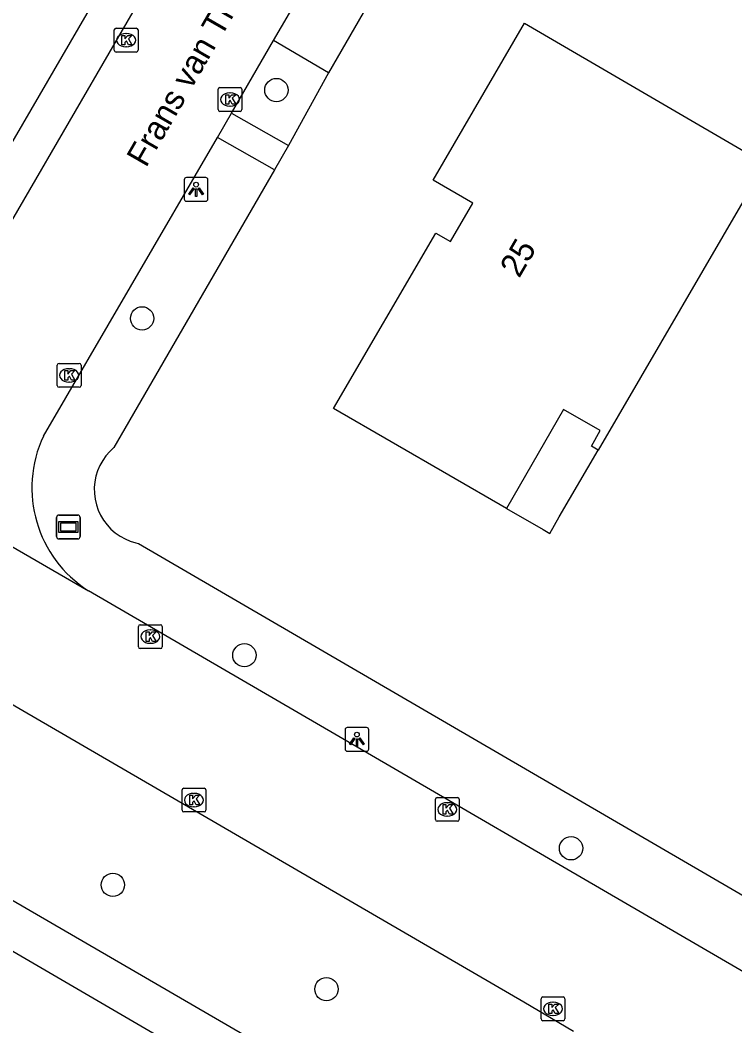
# Model space of a CAD drawing. Extents: x 157321 to 158827, y 386650 to 388532.
# Drawn here: x 158366.34 to 158396.37, y 387151.72 to 387193.96 of the extents above; entities that cross this region are included whole.
import ezdxf

# ---------------------------------------------------------------- set-up
doc = ezdxf.new("R2010")
doc.units = 0
for name, color, linetype in [('IMGEO_Berm_groen', 7, 'Continuous'), ('IMGEO_Boom', 7, 'Continuous'), ('IMGEO_Kolk', 7, 'Continuous'), ('IMGEO_Lichtpunt', 7, 'Continuous'), ('IMGEO_Openbare_ruimte_label', 7, 'Continuous'), ('IMGEO_Pand', 7, 'Continuous'), ('IMGEO_Pand_nummerreeks', 7, 'Continuous'), ('IMGEO_Pand_overbouw', 7, 'Continuous'), ('IMGEO_Rijbaan_lokaal_gesloten', 7, 'Continuous'), ('IMGEO_Straatnaambord', 7, 'Continuous'), ('IMGEO_Voetpad_halfverhard', 7, 'Continuous'), ('IMGEO_Voetpad_open', 7, 'Continuous')]:
    doc.layers.add(name, color=color, linetype=linetype)

msp = doc.modelspace()

# ---------------------------------------------------------------- linework, layer by layer
at = {"layer": 'IMGEO_Berm_groen'}
for points in [[(158343.795, 387187.676), (158357.417, 387179.719), (158357.633, 387179.562), (158357.865, 387179.428), (158358.107, 387179.32), (158358.36, 387179.237), (158358.621, 387179.182), (158358.886, 387179.154), (158359.152, 387179.154), (158359.418, 387179.181), (158359.678, 387179.236), (158359.932, 387179.319), (158360.176, 387179.427), (158360.407, 387179.56), (158360.622, 387179.716), (158360.821, 387179.895), (158360.999, 387180.093), (158361.156, 387180.308), (158361.289, 387180.539), (158361.398, 387180.782), (158361.481, 387181.036), (158361.487, 387181.06), (158382.376, 387216.979)], [(158379.3, 387191.745), (158377.62, 387188.692)], [(158377.034, 387187.669), (158370.287, 387176.011), (158370.11, 387175.847), (158369.951, 387175.665), (158369.813, 387175.467), (158369.695, 387175.257), (158369.6, 387175.035), (158369.529, 387174.804), (158369.483, 387174.567), (158369.461, 387174.327), (158369.465, 387174.085), (158369.494, 387173.846), (158369.548, 387173.61), (158369.626, 387173.382), (158369.728, 387173.163), (158369.852, 387172.956), (158369.996, 387172.763), (158370.161, 387172.586), (158370.343, 387172.427), (158370.541, 387172.287), (158370.751, 387172.171), (158370.973, 387172.076), (158371.204, 387172.005), (158371.32, 387171.979), (158405.103, 387152.31)]]:
    msp.add_lwpolyline(points, dxfattribs=at)
at = {"layer": 'IMGEO_Boom'}
for centre in [(158377.108, 387191.023), (158371.468, 387181.433), (158375.764, 387167.287), (158389.485, 387159.18), (158370.242, 387157.643), (158379.211, 387153.264)]:
    msp.add_circle(centre, 0.489, dxfattribs=at)
at = {"layer": 'IMGEO_Kolk'}
for p, q in [((158370.299, 387192.692), (158370.299, 387193.544)), ((158370.374, 387193.618), (158371.226, 387193.618)), ((158371.3, 387193.544), (158371.3, 387192.692)), ((158370.787, 387193.398), (158370.812, 387193.398)), ((158370.81, 387192.838), (158370.785, 387192.838)), ((158371.226, 387192.618), (158370.374, 387192.618)), ((158374.661, 387190.201), (158374.661, 387191.053)), ((158374.736, 387191.127), (158375.588, 387191.127)), ((158375.662, 387191.053), (158375.662, 387190.201)), ((158375.149, 387190.907), (158375.174, 387190.907)), ((158375.172, 387190.347), (158375.147, 387190.347)), ((158375.588, 387190.127), (158374.736, 387190.127)), ((158367.905, 387178.615), (158367.905, 387179.467)), ((158367.98, 387179.541), (158368.832, 387179.541)), ((158368.393, 387179.321), (158368.418, 387179.321)), ((158368.906, 387179.467), (158368.906, 387178.615)), ((158368.416, 387178.761), (158368.391, 387178.761)), ((158368.832, 387178.541), (158367.98, 387178.541)), ((158371.315, 387167.643), (158371.315, 387168.495)), ((158371.39, 387168.569), (158372.242, 387168.569)), ((158371.803, 387168.349), (158371.828, 387168.349)), ((158372.316, 387168.495), (158372.316, 387167.643)), ((158371.826, 387167.789), (158371.801, 387167.789)), ((158372.242, 387167.569), (158371.39, 387167.569)), ((158373.146, 387160.78), (158373.146, 387161.632)), ((158373.221, 387161.706), (158374.073, 387161.706)), ((158373.634, 387161.486), (158373.659, 387161.486)), ((158374.147, 387161.632), (158374.147, 387160.78)), ((158383.788, 387160.387), (158383.788, 387161.239)), ((158383.863, 387161.313), (158384.715, 387161.313)), ((158384.276, 387161.093), (158384.301, 387161.093)), ((158384.789, 387161.239), (158384.789, 387160.387)), ((158374.073, 387160.706), (158373.221, 387160.706)), ((158373.657, 387160.926), (158373.632, 387160.926)), ((158384.715, 387160.313), (158383.863, 387160.313)), ((158384.299, 387160.533), (158384.274, 387160.533)), ((158388.228, 387152.013), (158388.228, 387152.865)), ((158388.303, 387152.939), (158389.155, 387152.939)), ((158388.716, 387152.719), (158388.741, 387152.719)), ((158389.229, 387152.865), (158389.229, 387152.013)), ((158388.739, 387152.159), (158388.714, 387152.159)), ((158389.155, 387151.939), (158388.303, 387151.939))]:
    msp.add_line(p, q, dxfattribs=at)
for points in [[(158370.299, 387192.692), (158370.299, 387193.544)], [(158370.374, 387193.618), (158371.226, 387193.618)], [(158371.3, 387193.544), (158371.3, 387192.692)], [(158370.62, 387193.318), (158370.743, 387193.318), (158370.743, 387193.167), (158370.873, 387193.318), (158371.037, 387193.318), (158370.891, 387193.167), (158371.044, 387192.918), (158370.892, 387192.918), (158370.807, 387193.082), (158370.743, 387193.015), (158370.743, 387192.918), (158370.62, 387192.918), (158370.62, 387193.318)], [(158371.226, 387192.618), (158370.374, 387192.618)], [(158374.661, 387190.201), (158374.661, 387191.053)], [(158374.736, 387191.127), (158375.588, 387191.127)], [(158375.662, 387191.053), (158375.662, 387190.201)], [(158374.982, 387190.827), (158375.105, 387190.827), (158375.105, 387190.676), (158375.235, 387190.827), (158375.399, 387190.827), (158375.253, 387190.676), (158375.406, 387190.427), (158375.254, 387190.427), (158375.169, 387190.591), (158375.105, 387190.524), (158375.105, 387190.427), (158374.982, 387190.427), (158374.982, 387190.827)], [(158375.588, 387190.127), (158374.736, 387190.127)], [(158367.905, 387178.615), (158367.905, 387179.467)], [(158367.98, 387179.541), (158368.832, 387179.541)], [(158368.226, 387179.241), (158368.349, 387179.241), (158368.349, 387179.09), (158368.479, 387179.241), (158368.643, 387179.241), (158368.497, 387179.09), (158368.65, 387178.841), (158368.498, 387178.841), (158368.413, 387179.005), (158368.349, 387178.938), (158368.349, 387178.841), (158368.226, 387178.841), (158368.226, 387179.241)], [(158368.906, 387179.467), (158368.906, 387178.615)], [(158368.832, 387178.541), (158367.98, 387178.541)], [(158371.315, 387167.643), (158371.315, 387168.495)], [(158371.39, 387168.569), (158372.242, 387168.569)], [(158371.636, 387168.269), (158371.759, 387168.269), (158371.759, 387168.118), (158371.889, 387168.269), (158372.053, 387168.269), (158371.907, 387168.118), (158372.06, 387167.869), (158371.908, 387167.869), (158371.823, 387168.033), (158371.759, 387167.966), (158371.759, 387167.869), (158371.636, 387167.869), (158371.636, 387168.269)], [(158372.316, 387168.495), (158372.316, 387167.643)], [(158372.242, 387167.569), (158371.39, 387167.569)], [(158373.146, 387160.78), (158373.146, 387161.632)], [(158373.221, 387161.706), (158374.073, 387161.706)], [(158374.147, 387161.632), (158374.147, 387160.78)], [(158373.467, 387161.406), (158373.59, 387161.406), (158373.59, 387161.255), (158373.72, 387161.406), (158373.884, 387161.406), (158373.738, 387161.255), (158373.891, 387161.006), (158373.739, 387161.006), (158373.654, 387161.17), (158373.59, 387161.103), (158373.59, 387161.006), (158373.467, 387161.006), (158373.467, 387161.406)], [(158383.788, 387160.387), (158383.788, 387161.239)], [(158383.863, 387161.313), (158384.715, 387161.313)], [(158384.789, 387161.239), (158384.789, 387160.387)], [(158374.073, 387160.706), (158373.221, 387160.706)], [(158384.109, 387161.013), (158384.232, 387161.013), (158384.232, 387160.862), (158384.362, 387161.013), (158384.526, 387161.013), (158384.38, 387160.862), (158384.533, 387160.613), (158384.381, 387160.613), (158384.296, 387160.777), (158384.232, 387160.71), (158384.232, 387160.613), (158384.109, 387160.613), (158384.109, 387161.013)], [(158384.715, 387160.313), (158383.863, 387160.313)], [(158388.228, 387152.013), (158388.228, 387152.865)], [(158388.303, 387152.939), (158389.155, 387152.939)], [(158388.549, 387152.639), (158388.672, 387152.639), (158388.672, 387152.488), (158388.802, 387152.639), (158388.966, 387152.639), (158388.82, 387152.488), (158388.973, 387152.239), (158388.821, 387152.239), (158388.736, 387152.403), (158388.672, 387152.336), (158388.672, 387152.239), (158388.549, 387152.239), (158388.549, 387152.639)], [(158389.229, 387152.865), (158389.229, 387152.013)], [(158389.155, 387151.939), (158388.303, 387151.939)]]:
    msp.add_lwpolyline(points, dxfattribs=at)
for centre, start, end in [((158370.376, 387193.542), 91.552, 178.448), ((158370.376, 387193.542), 91.552, 178.448), ((158371.224, 387193.542), 1.552, 88.448), ((158371.224, 387193.542), 1.552, 88.448), ((158370.376, 387192.694), 181.552, 268.448), ((158370.376, 387192.694), 181.552, 268.448), ((158371.224, 387192.694), 271.552, 358.448), ((158371.224, 387192.694), 271.552, 358.448), ((158374.738, 387191.051), 91.552, 178.448), ((158374.738, 387191.051), 91.552, 178.448), ((158375.586, 387191.051), 1.552, 88.448), ((158375.586, 387191.051), 1.552, 88.448), ((158374.738, 387190.203), 181.552, 268.448), ((158374.738, 387190.203), 181.552, 268.448), ((158375.586, 387190.203), 271.552, 358.448), ((158375.586, 387190.203), 271.552, 358.448), ((158367.982, 387179.465), 91.552, 178.448), ((158367.982, 387179.465), 91.552, 178.448), ((158368.83, 387179.465), 1.552, 88.448), ((158368.83, 387179.465), 1.552, 88.448), ((158367.982, 387178.617), 181.552, 268.448), ((158367.982, 387178.617), 181.552, 268.448), ((158368.83, 387178.617), 271.552, 358.448), ((158368.83, 387178.617), 271.552, 358.448), ((158371.392, 387168.493), 91.552, 178.448), ((158371.392, 387168.493), 91.552, 178.448), ((158372.24, 387168.493), 1.552, 88.448), ((158372.24, 387168.493), 1.552, 88.448), ((158371.392, 387167.645), 181.552, 268.448), ((158371.392, 387167.645), 181.552, 268.448), ((158372.24, 387167.645), 271.552, 358.448), ((158372.24, 387167.645), 271.552, 358.448), ((158373.223, 387161.63), 91.552, 178.448), ((158373.223, 387161.63), 91.552, 178.448), ((158374.071, 387161.63), 1.552, 88.448), ((158374.071, 387161.63), 1.552, 88.448), ((158383.865, 387161.237), 91.552, 178.448), ((158383.865, 387161.237), 91.552, 178.448), ((158384.713, 387161.237), 1.552, 88.448), ((158384.713, 387161.237), 1.552, 88.448), ((158373.223, 387160.782), 181.552, 268.448), ((158373.223, 387160.782), 181.552, 268.448), ((158374.071, 387160.782), 271.552, 358.448), ((158374.071, 387160.782), 271.552, 358.448), ((158383.865, 387160.389), 181.552, 268.448), ((158383.865, 387160.389), 181.552, 268.448), ((158384.713, 387160.389), 271.552, 358.448), ((158384.713, 387160.389), 271.552, 358.448), ((158388.305, 387152.863), 91.552, 178.448), ((158388.305, 387152.863), 91.552, 178.448), ((158389.153, 387152.863), 1.552, 88.448), ((158389.153, 387152.863), 1.552, 88.448), ((158388.305, 387152.015), 181.552, 268.448), ((158388.305, 387152.015), 181.552, 268.448), ((158389.153, 387152.015), 271.552, 358.448), ((158389.153, 387152.015), 271.552, 358.448)]:
    msp.add_arc(centre, 0.0765, start, end, dxfattribs=at)
for centre, major_axis, ratio, start_param, end_param in [((158370.786, 387193.118), (-0.387, 0.002), 0.722429, 4.712389, 7.853982), ((158370.811, 387193.118), (-0.39, 0.002), 0.717154, 1.570796, 4.712389), ((158375.148, 387190.627), (-0.387, 0.002), 0.722429, 4.712389, 7.853982), ((158375.173, 387190.627), (-0.39, 0.002), 0.717154, 1.570796, 4.712389), ((158368.392, 387179.041), (-0.387, 0.002), 0.722429, 4.712389, 7.853982), ((158368.417, 387179.041), (-0.39, 0.002), 0.717154, 1.570796, 4.712389), ((158371.802, 387168.069), (-0.387, 0.002), 0.722429, 4.712389, 7.853982), ((158371.827, 387168.069), (-0.39, 0.002), 0.717154, 1.570796, 4.712389), ((158373.633, 387161.206), (-0.387, 0.002), 0.722429, 4.712389, 7.853982), ((158373.658, 387161.206), (-0.39, 0.002), 0.717154, 1.570796, 4.712389), ((158384.275, 387160.813), (-0.387, 0.002), 0.722429, 4.712389, 7.853982), ((158384.3, 387160.813), (-0.39, 0.002), 0.717154, 1.570796, 4.712389), ((158388.715, 387152.439), (-0.387, 0.002), 0.722429, 4.712389, 7.853982), ((158388.74, 387152.439), (-0.39, 0.002), 0.717154, 1.570796, 4.712389)]:
    msp.add_ellipse(centre, major_axis=major_axis, ratio=ratio, start_param=start_param, end_param=end_param, dxfattribs=at)
at = {"layer": 'IMGEO_Lichtpunt'}
for p, q in [((158373.238, 387187.252), (158373.238, 387186.445)), ((158373.238, 387187.252), (158373.238, 387186.445)), ((158374.14, 387187.347), (158373.332, 387187.347)), ((158374.14, 387187.347), (158373.332, 387187.347)), ((158374.234, 387186.445), (158374.234, 387187.252)), ((158374.234, 387186.445), (158374.234, 387187.252)), ((158373.332, 387186.351), (158374.14, 387186.351)), ((158373.332, 387186.351), (158374.14, 387186.351)), ((158379.992, 387164.156), (158379.992, 387163.349)), ((158379.992, 387164.156), (158379.992, 387163.349)), ((158380.894, 387164.251), (158380.086, 387164.251)), ((158380.894, 387164.251), (158380.086, 387164.251)), ((158380.988, 387163.349), (158380.988, 387164.156)), ((158380.988, 387163.349), (158380.988, 387164.156)), ((158380.086, 387163.255), (158380.894, 387163.255)), ((158380.086, 387163.255), (158380.894, 387163.255))]:
    msp.add_line(p, q, dxfattribs=at)
for points in [[(158373.612, 387186.916), (158373.651, 387186.888), (158373.463, 387186.626), (158373.425, 387186.653), (158373.612, 387186.916)], [(158373.714, 387186.868), (158373.761, 387186.868), (158373.761, 387186.546), (158373.714, 387186.546), (158373.714, 387186.868)], [(158373.824, 387186.888), (158373.862, 387186.915), (158374.049, 387186.653), (158374.01, 387186.625), (158373.824, 387186.888)], [(158380.366, 387163.82), (158380.405, 387163.792), (158380.217, 387163.53), (158380.179, 387163.557), (158380.366, 387163.82)], [(158380.468, 387163.772), (158380.515, 387163.772), (158380.515, 387163.45), (158380.468, 387163.45), (158380.468, 387163.772)], [(158380.578, 387163.792), (158380.616, 387163.819), (158380.803, 387163.557), (158380.764, 387163.529), (158380.578, 387163.792)]]:
    msp.add_lwpolyline(points, dxfattribs=at)
for centre in [(158373.737, 387187.05), (158380.491, 387163.954)]:
    msp.add_circle(centre, 0.0994, dxfattribs=at)
for centre, start, end in [((158373.332, 387187.252), 90, 180), ((158373.332, 387187.252), 90, 180), ((158374.14, 387187.252), 0, 90), ((158374.14, 387187.252), 0, 90), ((158373.332, 387186.445), 180, 270), ((158373.332, 387186.445), 180, 270), ((158374.14, 387186.445), 270, 0), ((158374.14, 387186.445), 270, 360), ((158380.086, 387164.156), 90, 180), ((158380.086, 387164.156), 90, 180), ((158380.894, 387164.156), 0, 90), ((158380.894, 387164.156), 0, 90), ((158380.086, 387163.349), 180, 270), ((158380.086, 387163.349), 180, 270), ((158380.894, 387163.349), 270, 0), ((158380.894, 387163.349), 270, 360)]:
    msp.add_arc(centre, 0.0946, start, end, dxfattribs=at)
at = {"layer": 'IMGEO_Pand'}
msp.add_lwpolyline([(158397.634, 387187.944), (158390.627, 387175.904), (158390.34, 387176.071), (158390.715, 387176.72), (158389.173, 387177.611), (158386.773, 387173.454), (158379.502, 387177.654), (158383.805, 387185.017), (158384.421, 387184.657), (158385.363, 387186.267), (158383.697, 387187.242), (158387.525, 387193.827), (158397.634, 387187.944)], dxfattribs=at)
at = {"layer": 'IMGEO_Pand_overbouw'}
msp.add_lwpolyline([(158390.627, 387175.904), (158390.34, 387176.071), (158390.715, 387176.72), (158389.173, 387177.611), (158386.773, 387173.454), (158388.314, 387172.564), (158388.591, 387172.404), (158388.991, 387173.097)], close=True, dxfattribs=at)
at = {"layer": 'IMGEO_Rijbaan_lokaal_gesloten'}
for points in [[(158383.752, 387216.141), (158362.64, 387179.793)], [(158376.986, 387193.097), (158379.911, 387198.111)], [(158375.229, 387190.054), (158376.986, 387193.097)], [(158374.634, 387189.03), (158375.229, 387190.054)], [(158367.321, 387176.491), (158374.634, 387189.03)], [(158339.479, 387180.639), (158387.508, 387152.728), (158389.595, 387151.506)], [(158355.916, 387177.697), (158369.214, 387169.995)], [(158403.676, 387149.943), (158369.214, 387169.995)]]:
    msp.add_lwpolyline(points, dxfattribs=at)
msp.add_arc((158371.971, 387174.322), 5.131, 154.9975, 237.4958, dxfattribs=at)
at = {"layer": 'IMGEO_Straatnaambord'}
for p, q in [((158367.877, 387172.273), (158367.877, 387173.073)), ((158367.877, 387173.073), (158367.877, 387172.273)), ((158367.977, 387173.173), (158368.767, 387173.173)), ((158368.767, 387173.173), (158367.977, 387173.173)), ((158368.867, 387173.073), (158368.867, 387172.273)), ((158368.867, 387172.273), (158368.867, 387173.073)), ((158368.767, 387172.173), (158367.977, 387172.173)), ((158367.977, 387172.173), (158368.767, 387172.173))]:
    msp.add_line(p, q, dxfattribs=at)
for points in [[(158367.978, 387172.905), (158368.766, 387172.905), (158368.766, 387172.441), (158367.978, 387172.441), (158367.978, 387172.905)], [(158368.043, 387172.84), (158368.043, 387172.506), (158368.701, 387172.506), (158368.701, 387172.84), (158368.043, 387172.84)]]:
    msp.add_lwpolyline(points, dxfattribs=at)
for centre, start, end in [((158367.977, 387173.073), 90, 180), ((158367.977, 387173.073), 90, 180), ((158368.767, 387173.073), 0, 90), ((158368.767, 387173.073), 360, 90), ((158367.977, 387172.273), 180, 270), ((158367.977, 387172.273), 180, 270), ((158368.767, 387172.273), 270, 0), ((158368.767, 387172.273), 270, 0)]:
    msp.add_arc(centre, 0.1, start, end, dxfattribs=at)
at = {"layer": 'IMGEO_Voetpad_halfverhard'}
for points in [[(158389.324, 387143.457), (158336.774, 387173.974)], [(158335.894, 387172.422), (158377.225, 387148.341)]]:
    msp.add_lwpolyline(points, dxfattribs=at)
at = {"layer": 'IMGEO_Voetpad_open'}
for points in [[(158382.21, 387196.797), (158379.3, 387191.745)], [(158379.3, 387191.745), (158376.986, 387193.097)], [(158375.229, 387190.054), (158377.62, 387188.692)], [(158377.034, 387187.669), (158374.634, 387189.03)], [(158377.62, 387188.692), (158377.034, 387187.669)]]:
    msp.add_lwpolyline(points, dxfattribs=at)

# ---------------------------------------------------------------- texts
at = {"layer": 'IMGEO_Openbare_ruimte_label'}
msp.add_text('Frans van Thoorlaan', height=1, rotation=60.0775, dxfattribs=at).set_placement((158371.634, 387187.731))
at = {"layer": 'IMGEO_Pand_nummerreeks'}
msp.add_text('25', height=1, rotation=59.6678, dxfattribs=at).set_placement((158387.306, 387183.091))

doc.saveas('drawing.dxf')
